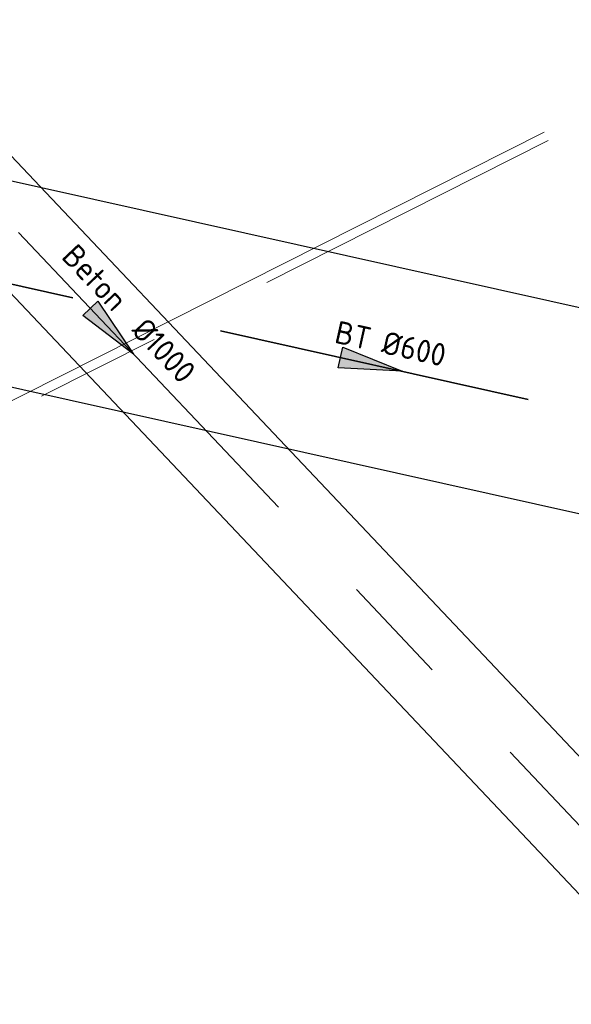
# Model space of a CAD drawing. Header units: metres. Extents: x 92403 to 95147, y 464428 to 465602.
# Tile 558 of 568: x 93462 to 93471, y 465257 to 465273. Entities that reach past the tile are written whole.
import ezdxf
from ezdxf.enums import TextEntityAlignment as Align

# ---------------------------------------------------------------- set-up
doc = ezdxf.new("R2010")
doc.units = ezdxf.units.M
for name, pattern in [('RI-GWA', [18.45, 6, -1.8, 1.75, -1.8, 1.75, -1.8, 1.75, -1.8]), ('RI-HWA', [7.4, 5, -2.4]), ('VH-TROTTOIRBAND', [15, 5, -2, 2, -2, 2, -2])]:
    doc.linetypes.add(name, pattern=pattern)
doc.layers.get('0').update_dxf_attribs({"linetype": 'CONTINUOUS'})
for name, color, linetype, lineweight, true_color in [('B-OI-RI-GWA_TRANSPORTLEIDING-G', 7, 'RI-GWA', 18, 0xff8400), ('N-OI-RI-HWA_STROOMRICHTING-S', 7, 'CONTINUOUS', 25, 0x007bff), ('N-OI-RI-HWA_TRANSPORTLEIDING-G', 7, 'RI-HWA', 35, 0x007bff)]:
    doc.layers.add(name, color=color, linetype=linetype, lineweight=lineweight, true_color=true_color)
for name, color, linetype, lineweight in [('B-WE-RI-GWA_STROOMRICHTING-S', 30, 'CONTINUOUS', 25), ('B-WE-VH-VERHARDING_FUNDERING-G', 252, 'CONTINUOUS', 18), ('N-WE-GW-ONTGRAVING-V', 2, 'CONTINUOUS', 30), ('N-WE-VH-KANTOPSLUITING_TROTTOIRBAND-G', 7, 'VH-TROTTOIRBAND', 35), ('N-WE-VH-KANTOPSLUITING_VOORKANTBAND-G', 50, 'CONTINUOUS', 35)]:
    doc.layers.add(name, color=color, linetype=linetype, lineweight=lineweight)
doc.styles.add('NLCS-ISO', font='NLCS-ISO.ttf')

# ---------------------------------------------------------------- blocks, each defined once
blk = doc.blocks.new('*U284')
at = {"ltscale": 0.1}
blk.add_hatch(color=256, dxfattribs=at).paths.add_polyline_path([(2.5, 0), (-2.5, -0.833), (-2.5, 0.833)])
at = {"ltscale": 0.1, "flags": 128}
blk.add_lwpolyline([(2.5, 0), (-2.5, -0.833), (-2.5, 0.833)], close=True, dxfattribs=at)
at = {"ltscale": 0.1, "style": 'NLCS-ISO'}
for tag, p in [('BOBL', (-38.23, 0)), ('MAT', (-0.5, 0.5))]:
    blk.add_attdef(tag, text='', height=1.8, dxfattribs=at).set_placement(p, align=Align.BOTTOM_RIGHT)
for tag, p in [('DIA', (0.5, 0.5)), ('BOBR', (37.853, 0))]:
    blk.add_attdef(tag, text='', height=1.8, dxfattribs=at).set_placement(p, align=Align.BOTTOM_LEFT)
blk.add_attdef('JVA', text='', height=1.8, dxfattribs=at).set_placement((0, -1), align=Align.TOP_CENTER)
at = {"ltscale": 0.1, "style": 'NLCS-ISO', "flags": 1}
blk.add_attdef('PUTNR-L', text='', height=1.8, dxfattribs=at).set_placement((-0.822, -5.885), align=Align.BOTTOM_RIGHT)
blk.add_attdef('PUTNR-L', text='', height=1.8, dxfattribs=at).set_placement((1.948, -5.77), align=Align.BOTTOM_LEFT)
blk = doc.blocks.new('*U405')
at = {"ltscale": 0.1}
blk.add_hatch(color=256, dxfattribs=at).paths.add_polyline_path([(2.5, 0), (-2.5, -0.833), (-2.5, 0.833)])
at = {"ltscale": 0.1, "flags": 128}
blk.add_lwpolyline([(2.5, 0), (-2.5, -0.833), (-2.5, 0.833)], close=True, dxfattribs=at)
at = {"ltscale": 0.1, "style": 'NLCS-ISO'}
for tag, p in [('BOBL', (-145.731, 0)), ('MAT', (-1, 0.5))]:
    blk.add_attdef(tag, text='', height=1.8, dxfattribs=at).set_placement(p, align=Align.BOTTOM_RIGHT)
for tag, p in [('DIA', (1, 0.5)), ('BOBR', (144.493, 0))]:
    blk.add_attdef(tag, text='', height=1.8, dxfattribs=at).set_placement(p, align=Align.BOTTOM_LEFT)
blk.add_attdef('JVA', text='', height=1.8, dxfattribs=at).set_placement((0, -1), align=Align.TOP_CENTER)

msp = doc.modelspace()

# ---------------------------------------------------------------- linework, layer by layer
at = {"layer": 'B-OI-RI-GWA_TRANSPORTLEIDING-G', "flags": 128}
msp.add_lwpolyline([(93388.56, 465351.63), (93405.12, 465329.59), (93442.62, 465290.09), (93484.957, 465245.278), (93533.232, 465245.594)], dxfattribs=at)
at = {"layer": 'B-WE-VH-VERHARDING_FUNDERING-G', "lineweight": 13, "flags": 128}
for points in [[(93443.954932, 465289.769132), (93484.575061, 465246.77437)], [(93442.864589, 465288.739009), (93483.484718, 465245.744247)]]:
    msp.add_lwpolyline(points, dxfattribs=at)
at = {"layer": 'N-OI-RI-HWA_TRANSPORTLEIDING-G', "flags": 128}
msp.add_lwpolyline([(93458.285529, 465269.3042), (93477.514024, 465265.012408)], dxfattribs=at)
at = {"layer": 'N-WE-GW-ONTGRAVING-V', "flags": 128}
msp.add_lwpolyline([(93385.161698, 465211.839092), (93422.410042, 465242.16203), (93457.876985, 465271.034757), (93477.132376, 465266.736962), (93481.972587, 465270.456272), (93481.927, 465270.04), (93483.431527, 465267.541709), (93477.895673, 465263.287855), (93458.694073, 465267.573643), (93425.223643, 465240.326226), (93425.630065, 465239.826981), (93388.939149, 465210.011523)], dxfattribs=at)
at = {"layer": 'N-WE-VH-KANTOPSLUITING_TROTTOIRBAND-G', "lineweight": 15, "flags": 128}
msp.add_lwpolyline([(93470.706629, 465270.710111), (93456.577004, 465263.573121), (93452.443828, 465260.192805, 0.414213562), (93452.401528, 465259.770655), (93453.192882, 465258.803051, -0.414213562), (93453.129432, 465258.169825), (93441.982632, 465249.053421, -0.414213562), (93441.349407, 465249.11687), (93440.558052, 465250.084475, 0.414213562), (93440.135902, 465250.126775), (93436.96216, 465247.531131, 0.414213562), (93436.91986, 465247.108981), (93437.711215, 465246.141377, -0.414213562), (93437.647765, 465245.508152), (93430.371381, 465239.557166, -0.414213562), (93429.738156, 465239.620615), (93428.946802, 465240.58822, 0.414213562), (93428.524651, 465240.630519), (93425.35091, 465238.034876, 0.414213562), (93425.30861, 465237.612726), (93426.099964, 465236.645122, -0.414213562), (93426.036514, 465236.011897), (93414.889714, 465226.895492, -0.414213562), (93414.256489, 465226.958942), (93413.465134, 465227.926546, 0.414213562), (93413.042984, 465227.968846), (93390.505516, 465209.53659)], format="xyb", dxfattribs=at)
at = {"layer": 'N-WE-VH-KANTOPSLUITING_VOORKANTBAND-G', "linetype": 'Continuous', "lineweight": 15, "flags": 128}
msp.add_lwpolyline([(93470.639, 465270.844), (93456.494737, 465263.699617), (93452.348865, 465260.308917, 0.414213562), (93452.285415, 465259.675692), (93453.07677, 465258.708088, -0.414213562), (93453.03447, 465258.285938), (93441.887669, 465249.169533, -0.414213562)], format="xyb", dxfattribs=at)

# ---------------------------------------------------------------- block references
at = {"layer": 'B-WE-RI-GWA_STROOMRICHTING-S'}
ref = msp.add_blockref('*U405', (93463.7885, 465267.684), dxfattribs=dict(at, xscale=0.2, yscale=0.2, zscale=0.2, rotation=313.3732578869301))
ref.add_attrib('MAT', 'Beton', dxfattribs={"layer": '0', "ltscale": 0.1, "height": 0.36, "rotation": 313.3732579, "style": 'NLCS-ISO'}).set_placement((93463.72384, 465267.898054), align=Align.BOTTOM_RIGHT)
ref.add_attrib('DIA', '%%C1000', dxfattribs={"layer": '0', "ltscale": 0.1, "height": 0.36, "rotation": 313.3732579, "style": 'NLCS-ISO'}).set_placement((93463.998539, 465267.607296), align=Align.BOTTOM_LEFT)
at = {"layer": 'N-OI-RI-HWA_STROOMRICHTING-S', "xscale": 0.2, "yscale": 0.2, "zscale": 0.2, "rotation": 347.417841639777}
msp.add_blockref('*U284', (93467.899777, 465267.158304), dxfattribs=at).add_auto_attribs({'MAT': 'BT', 'DIA': '%%C600', 'BOBL': '-1,70', 'BOBR': '-1,74'})

doc.saveas('drawing.dxf')
